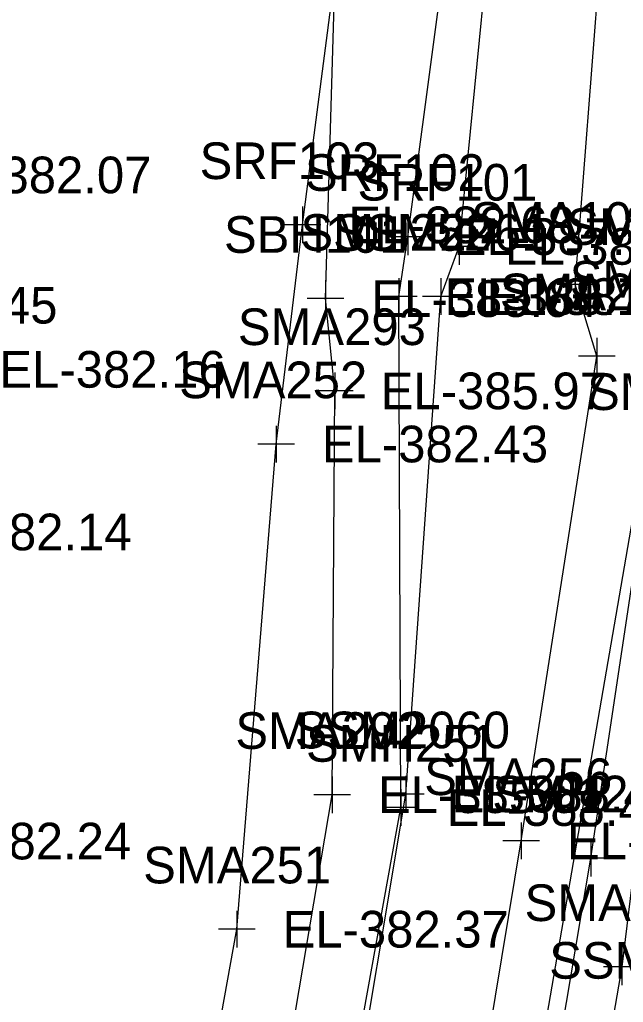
# Model space of a CAD drawing. Extents: x 1189978 to 1314812, y 571533 to 629339.
# Drawn here: x 1217356.4 to 1217422.3, y 620863.2 to 620970.5 of the extents above; entities that cross this region are included whole.
import ezdxf

# ---------------------------------------------------------------- set-up
doc = ezdxf.new("R2010")
doc.units = 0
for name, color, linetype in [('SURVEY - DTM - Breaklines', 7, 'Continuous'), ('SURVEY - DTM - Breaklines - Points - Elevations', 7, 'Continuous'), ('SURVEY - DTM - Breaklines - Points - Locators', 7, 'Continuous'), ('SURVEY - DTM - Breaklines - Points - Numbers', 7, 'Continuous'), ('SURVEY - DTM - Spot Points - Elevations', 7, 'Continuous'), ('SURVEY - DTM - Spot Points - Point Numbers', 7, 'Continuous'), ('SURVEY - PROPERTY - ROW Lines', 7, 'Continuous'), ('SURVEY - VEGETATION - Features - Points - Elevations', 7, 'Continuous'), ('SURVEY - VEGETATION - Features - Points - Locators', 7, 'Continuous'), ('SURVEY - VEGETATION - Features - Points - Numbers', 7, 'Continuous'), ('SURVEY - VEGETATION - Features with Text', 7, 'Continuous')]:
    doc.layers.add(name, color=color, linetype=linetype)

msp = doc.modelspace()

# ---------------------------------------------------------------- linework, layer by layer
at = {"layer": 'SURVEY - DTM - Breaklines'}
for points in [[(1217387.16, 620695.14), (1217397.48, 620747.65), (1217407.02, 620809.24), (1217418.75, 620878.96), (1217427.19, 620935.15), (1217426.68, 620940.89), (1217441.48, 620996.6), (1217449.24, 621046.98), (1217458, 621101.08), (1217460.79, 621140.2), (1217471.39, 621192.44), (1217489.7, 621292.1), (1217492.93, 621335.46), (1217504.86, 621384.61), (1217513.97, 621433.22), (1217517.91, 621473.83), (1217528.68, 621518.7), (1217534.78, 621566.14), (1217543.47, 621612.64), (1217549.89, 621643.65), (1217551.17, 621685.8), (1217565.36, 621705.38)], [(1217398.8, 620946.79), (1217405.34, 620995.91), (1217410.89, 621050.86), (1217418.12, 621097.58), (1217423.86, 621144.35), (1217426.28, 621199), (1217430.59, 621247.05), (1217435.01, 621290.88), (1217442.51, 621342.08), (1217455.44, 621391.07), (1217470.2, 621442.44), (1217482.87, 621485.17), (1217496.79, 621527.97), (1217510.18, 621578.93), (1217519.33, 621644.77), (1217519.37, 621664.32), (1217455.59, 621688.45)], [(1217387.31, 620948.08), (1217393.6, 620996.48), (1217397.69, 621051.02), (1217403.2, 621099.03), (1217410.14, 621143.75), (1217412.38, 621196.49), (1217416.71, 621248.1), (1217421.59, 621292.12), (1217429.99, 621343.65), (1217442.32, 621394.91), (1217455.15, 621442.51), (1217467.64, 621488.57), (1217479.21, 621534.19), (1217491.95, 621583.57), (1217498.28, 621637.4), (1217497.56, 621661.82), (1217450.04, 621674.51)], [(1217404.37, 620945.73), (1217409.29, 620995.61), (1217415.07, 621049.98), (1217422.61, 621097.4), (1217429.09, 621144.29), (1217430.17, 621198.5), (1217433.95, 621246.84), (1217438.41, 621289.66), (1217446.58, 621340.92), (1217459.33, 621390.73), (1217473.56, 621442.32), (1217487.06, 621483.68), (1217501.25, 621526.42), (1217514.35, 621578.31), (1217528.78, 621645.15), (1217536.88, 621671.87)], [(1217417.03, 620941.56), (1217421.57, 621000.19), (1217426.89, 621049.03), (1217437.32, 621111.51), (1217443.48, 621144.62), (1217446.01, 621208.47), (1217448.82, 621241.55), (1217460.55, 621299.03), (1217464.84, 621340.35)], [(1217350.33, 620699.75), (1217360.97, 620759.72), (1217369.44, 620811.8), (1217380.12, 620871.2), (1217384.41, 620924.16), (1217387.31, 620948.08)], [(1217362.99, 620695.09), (1217370.53, 620744.12), (1217384.89, 620811.7), (1217398.03, 620884.48), (1217397.79, 620940.25), (1217398.8, 620946.79)], [(1217366.1, 620694.84), (1217376.18, 620744.22), (1217385.97, 620810.55), (1217398.58, 620885.95), (1217402.39, 620940.25), (1217404.37, 620945.73)], [(1217381.59, 620696.01), (1217390.03, 620749), (1217399.25, 620808.84), (1217411.16, 620880.84), (1217419.41, 620933.76), (1217417.03, 620941.56)]]:
    msp.add_lwpolyline(points, dxfattribs=at)
at = {"layer": 'SURVEY - DTM - Breaklines - Points - Locators'}
for p, q in [((1217387.31, 620950.08), (1217387.31, 620946.08)), ((1217389.31, 620948.08), (1217385.31, 620948.08)), ((1217398.8, 620948.79), (1217398.8, 620944.79)), ((1217404.37, 620947.73), (1217404.37, 620943.73)), ((1217400.8, 620946.79), (1217396.8, 620946.79)), ((1217406.37, 620945.73), (1217402.37, 620945.73)), ((1217417.03, 620943.56), (1217417.03, 620939.56)), ((1217397.79, 620942.25), (1217397.79, 620938.25)), ((1217402.39, 620942.25), (1217402.39, 620938.25)), ((1217419.03, 620941.56), (1217415.03, 620941.56)), ((1217399.79, 620940.25), (1217395.79, 620940.25)), ((1217404.39, 620940.25), (1217400.39, 620940.25)), ((1217419.41, 620935.76), (1217419.41, 620931.76)), ((1217421.41, 620933.76), (1217417.41, 620933.76)), ((1217384.41, 620926.16), (1217384.41, 620922.16)), ((1217386.41, 620924.16), (1217382.41, 620924.16)), ((1217398.58, 620887.95), (1217398.58, 620883.95)), ((1217400.58, 620885.95), (1217396.58, 620885.95)), ((1217398.03, 620886.48), (1217398.03, 620882.48)), ((1217400.03, 620884.48), (1217396.03, 620884.48)), ((1217411.16, 620882.84), (1217411.16, 620878.84)), ((1217413.16, 620880.84), (1217409.16, 620880.84)), ((1217418.75, 620880.96), (1217418.75, 620876.96)), ((1217420.75, 620878.96), (1217416.75, 620878.96)), ((1217380.12, 620873.2), (1217380.12, 620869.2)), ((1217382.12, 620871.2), (1217378.12, 620871.2))]:
    msp.add_line(p, q, dxfattribs=at)
at = {"layer": 'SURVEY - PROPERTY - ROW Lines'}
msp.add_line((1217385.46, 620696.53), (1217476.94, 621226.96), dxfattribs=at)
at = {"layer": 'SURVEY - VEGETATION - Features - Points - Locators'}
for p, q in [((1217389.81, 620942.03), (1217389.81, 620938.03)), ((1217391.81, 620940.03), (1217387.81, 620940.03)), ((1217390.83, 620931.96), (1217390.83, 620927.96)), ((1217392.83, 620929.96), (1217388.83, 620929.96)), ((1217390.53, 620887.88), (1217390.53, 620883.88)), ((1217392.53, 620885.88), (1217388.53, 620885.88)), ((1217422.13, 620869.09), (1217422.13, 620865.09)), ((1217424.13, 620867.09), (1217420.13, 620867.09))]:
    msp.add_line(p, q, dxfattribs=at)
at = {"layer": 'SURVEY - VEGETATION - Features with Text'}
for points in [[(1217389.81, 620940.03), (1217391.17, 620986.93), (1217395.55, 621035.23), (1217406.85, 621081.03), (1217411.05, 621130.02), (1217415.5, 621179.49), (1217417.45, 621231.25), (1217423.95, 621283.66), (1217431.12, 621334.93), (1217445.24, 621381.42), (1217454.29, 621426.66), (1217468.2, 621478.56), (1217483.94, 621529.19), (1217494.32, 621578.08), (1217503.06, 621624.42), (1217502.76, 621670.78), (1217560.76, 621675.93)], [(1217359.87, 620696.45), (1217367.47, 620745.62), (1217378.17, 620812.77), (1217390.53, 620885.88), (1217390.83, 620929.96), (1217389.81, 620940.03)], [(1217434.58, 620932.47), (1217428.92, 620922.87), (1217422.13, 620867.09), (1217412.48, 620811.15), (1217403.57, 620754.27), (1217391.67, 620695.08)]]:
    msp.add_lwpolyline(points, dxfattribs=at)

# ---------------------------------------------------------------- texts
at = {"layer": 'SURVEY - DTM - Breaklines - Points - Elevations'}
for s, p in [('EL-382.68', (1217392.31, 620946.08)), ('EL-387.79', (1217403.8, 620944.79)), ('EL-387.17', (1217409.37, 620943.73)), ('EL-388.18', (1217402.79, 620938.25)), ('EL-387.78', (1217407.39, 620938.25)), ('EL-382.43', (1217389.41, 620922.16)), ('EL-388.40', (1217403.58, 620883.95)), ('EL-388.49', (1217403.03, 620882.48)), ('EL-381.08', (1217416.16, 620878.84)), ('EL-382.37', (1217385.12, 620869.2))]:
    msp.add_text(s, height=4, dxfattribs=at).set_placement(p)
at = {"layer": 'SURVEY - DTM - Breaklines - Points - Numbers'}
for s, p in [('SRF103', (1217376.07, 620953.08)), ('SRF102', (1217387.56, 620951.79)), ('SRF101', (1217393.29, 620950.73)), ('SMA106', (1217405.68, 620946.56)), ('SMH252', (1217387.07, 620945.25)), ('SSM2061', (1217390.63, 620945.25)), ('SMA105', (1217416.08, 620945.89)), ('SMH257', (1217416.44, 620940.15)), ('SMA257', (1217408.82, 620938.76)), ('SMA252', (1217373.84, 620929.16)), ('SSM2060', (1217386.44, 620890.95)), ('SMH251', (1217387.68, 620889.48)), ('SMA256', (1217400.57, 620885.84)), ('SMH256', (1217408, 620883.96)), ('SMA251', (1217369.91, 620876.2)), ('SSM2054', (1217414.21, 620865.8))]:
    msp.add_text(s, height=4, dxfattribs=at).set_placement(p)
at = {"layer": 'SURVEY - DTM - Spot Points - Elevations'}
for s, p in [('EL-382.07', (1217346.13, 620951.53)), ('EL-382.16', (1217354.23, 620930.31)), ('EL-382.14', (1217343.97, 620912.56)), ('EL-382.24', (1217343.92, 620878.82))]:
    msp.add_text(s, height=4, dxfattribs=at).set_placement(p)
at = {"layer": 'SURVEY - DTM - Spot Points - Point Numbers'}
msp.add_text('SSM2045', height=4, dxfattribs=at).set_placement((1217337.07, 620937.31))
at = {"layer": 'SURVEY - VEGETATION - Features - Points - Elevations'}
for s, p in [('EL-383.64', (1217394.81, 620938.03)), ('EL-385.97', (1217395.83, 620927.96)), ('EL-385.61', (1217395.53, 620883.88))]:
    msp.add_text(s, height=4, dxfattribs=at).set_placement(p)
at = {"layer": 'SURVEY - VEGETATION - Features - Points - Numbers'}
for s, p in [('SBH101', (1217378.73, 620945.03)), ('SMA293', (1217380.24, 620934.96)), ('SMA284', (1217418.34, 620927.87)), ('SMA292', (1217379.97, 620890.88)), ('SMA285', (1217411.52, 620872.09))]:
    msp.add_text(s, height=4, dxfattribs=at).set_placement(p)

doc.saveas('drawing.dxf')
